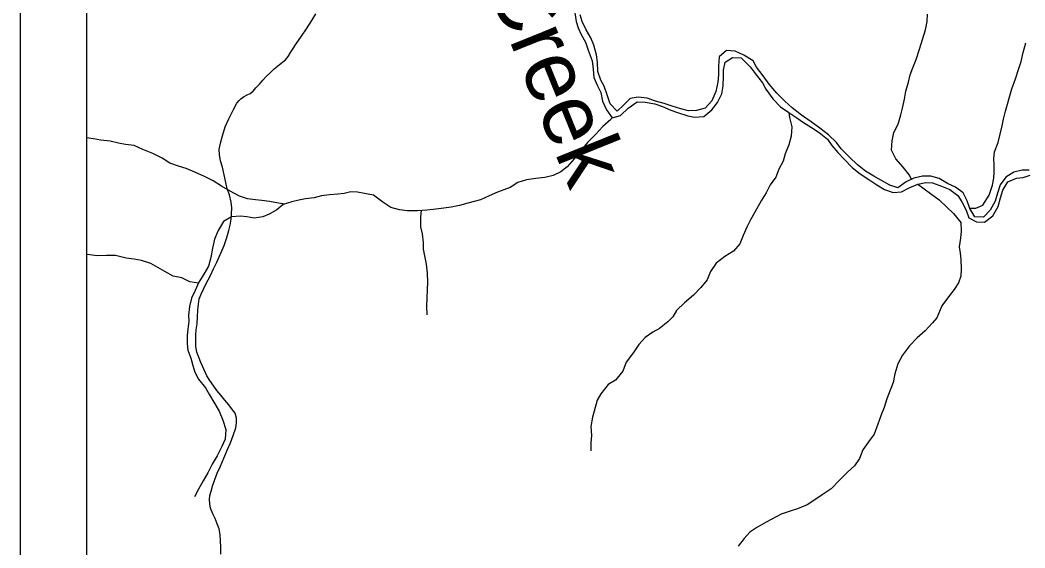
# Model space of a CAD drawing. Extents: x 0 to 34, y 0 to 22.
# Drawn here: x 2 to 3.511, y 16.547 to 17.341 of the extents above; entities that cross this region are included whole.
import ezdxf

# ---------------------------------------------------------------- set-up
doc = ezdxf.new("R2010")
doc.units = 0
for name, color, linetype in [('GM_X_Minor_River', 7, 'Continuous'), ('GM_X_Minor_River_Text', 7, 'Continuous'), ('GM_X_Township_Road', 7, 'Continuous'), ('GM_X_Unincorporated', 7, 'Continuous'), ('SH_Cut_Line', 7, 'Continuous'), ('SH_Data', 7, 'Continuous')]:
    doc.layers.add(name, color=color, linetype=linetype)

msp = doc.modelspace()

# ---------------------------------------------------------------- linework, layer by layer
at = {"layer": 'GM_X_Minor_River'}
for points in [[(2.834, 17.3523), (2.8362, 17.339), (2.8391, 17.3295), (2.8436, 17.3196), (2.8499, 17.3078), (2.854, 17.296), (2.8603, 17.2797), (2.8617, 17.2672), (2.8624, 17.255), (2.8683, 17.2421), (2.8732, 17.2322), (2.8757, 17.2193), (2.8817, 17.206), (2.8903, 17.1941), (2.9028, 17.1978), (2.9143, 17.2087), (2.9276, 17.2185), (2.9397, 17.218), (2.9544, 17.2152), (2.9661, 17.2114), (2.9786, 17.2056), (2.9884, 17.2021), (3.0039, 17.197), (3.0141, 17.1954), (3.0281, 17.1961), (3.0399, 17.2062), (3.0487, 17.2175), (3.0549, 17.2304), (3.0572, 17.2425), (3.0577, 17.2565), (3.0578, 17.266), (3.0601, 17.2777), (3.0712, 17.2852), (3.084, 17.2844), (3.0976, 17.271), (3.1051, 17.2611), (3.1163, 17.247), (3.1211, 17.2371), (3.1316, 17.2229), (3.1433, 17.2107), (3.1557, 17.2023)], [(3.2152, 17.1688), (3.2024, 17.1788), (3.1893, 17.1884), (3.1746, 17.198), (3.1607, 17.2094), (3.1498, 17.2194), (3.1378, 17.2312), (3.1261, 17.2446), (3.1171, 17.2572), (3.107, 17.2702), (3.1022, 17.28), (3.0882, 17.2885), (3.075, 17.2943), (3.0622, 17.2955), (3.0511, 17.2858), (3.0499, 17.2717), (3.0498, 17.2588), (3.0489, 17.2479), (3.0458, 17.2339), (3.04, 17.2199), (3.0301, 17.2086), (3.0172, 17.2053), (3.0047, 17.2046), (2.9934, 17.2077), (2.9805, 17.2116), (2.9684, 17.2159), (2.9552, 17.2194), (2.9428, 17.2237), (2.9295, 17.2253), (2.9174, 17.2231), (2.9071, 17.213), (2.8976, 17.2043), (2.8874, 17.2154), (2.8826, 17.2287), (2.8782, 17.2416), (2.8729, 17.2511), (2.8685, 17.2641), (2.8679, 17.2781), (2.8668, 17.2891), (2.8624, 17.3035), (2.8583, 17.3146), (2.8512, 17.3264), (2.8453, 17.3389), (2.8419, 17.3492)], [(3.3401, 17.1016), (3.337, 17.108), (3.3276, 17.1202), (3.3168, 17.1324), (3.3104, 17.1453), (3.3113, 17.1594), (3.3137, 17.1722), (3.3202, 17.1847), (3.3241, 17.1987), (3.3268, 17.2089), (3.3296, 17.2221), (3.3316, 17.2343), (3.3355, 17.2479), (3.3382, 17.2589), (3.3421, 17.2694), (3.3471, 17.2819), (3.3521, 17.2974), (3.3568, 17.3122), (3.3611, 17.3265), (3.3638, 17.339), (3.3643, 17.35)], [(3.4276, 17.0584), (3.4369, 17.0583), (3.4476, 17.0627), (3.4568, 17.0778), (3.4622, 17.0929), (3.4638, 17.1032), (3.4646, 17.113), (3.4643, 17.1233), (3.464, 17.1327), (3.4652, 17.143), (3.4703, 17.1573), (3.4734, 17.1695), (3.4765, 17.1823), (3.4785, 17.1922), (3.4816, 17.2043), (3.4847, 17.2149), (3.4882, 17.2273), (3.4913, 17.2379), (3.4968, 17.2531), (3.501, 17.2671), (3.5053, 17.2788), (3.508, 17.2924), (3.5123, 17.3072)], [(2.8898, 17.1949), (2.8884, 17.1915), (2.8762, 17.181), (2.8651, 17.1689), (2.8533, 17.1573), (2.8422, 17.1437), (2.833, 17.1324), (2.8223, 17.1203), (2.8128, 17.1128), (2.8014, 17.1076), (2.7889, 17.1043), (2.7756, 17.1029), (2.7612, 17.1007), (2.7483, 17.0967), (2.7369, 17.0895), (2.7274, 17.0858), (2.7179, 17.0825), (2.705, 17.0769), (2.6921, 17.0709), (2.6731, 17.0658), (2.6606, 17.0625), (2.6481, 17.0599), (2.6371, 17.0585), (2.6212, 17.0563), (2.6114, 17.0553), (2.5977, 17.0542), (2.5822, 17.0544), (2.5705, 17.0556), (2.5576, 17.0591), (2.5456, 17.0672), (2.5313, 17.0779), (2.5177, 17.0803), (2.5071, 17.0826), (2.4973, 17.0831), (2.4874, 17.0805), (2.4779, 17.0795), (2.4651, 17.0784), (2.4533, 17.0766), (2.4419, 17.0737), (2.4291, 17.0723), (2.4192, 17.0704), (2.4086, 17.0679), (2.3957, 17.0638), (2.3862, 17.0559), (2.3744, 17.0492), (2.3649, 17.0451), (2.352, 17.0433), (2.341, 17.0453), (2.3312, 17.0465), (2.3176, 17.0451), (2.3058, 17.038), (2.2977, 17.0248), (2.2923, 17.0115), (2.2892, 16.9983), (2.2868, 16.9839), (2.2833, 16.971), (2.2764, 16.9589), (2.2687, 16.9469), (2.2633, 16.9344), (2.2575, 16.9227), (2.2548, 16.9102), (2.2533, 16.8973)], [(3.1557, 17.2023), (3.1568, 17.1947), (3.1601, 17.1806), (3.1592, 17.1666), (3.1557, 17.1534), (3.1503, 17.1398), (3.1475, 17.1292), (3.1406, 17.1171), (3.136, 17.105), (3.1276, 17.0933), (3.1218, 17.0816), (3.1141, 17.0695), (3.1045, 17.0525), (3.098, 17.0408), (3.0926, 17.0295), (3.0872, 17.017), (3.0822, 17.0046), (3.0727, 16.9936), (3.0594, 16.9858), (3.0464, 16.9756), (3.038, 16.9632), (3.033, 16.9507), (3.0234, 16.9387), (3.0123, 16.9274), (2.999, 16.9161), (2.9868, 16.9041), (2.9815, 16.8946)], [(3.1557, 17.2023), (3.1677, 17.1942), (3.1779, 17.1873), (3.19, 17.1796), (3.2013, 17.172), (3.214, 17.162), (3.2204, 17.1525), (3.2294, 17.1422), (3.2392, 17.1319), (3.2508, 17.1193), (3.2632, 17.1097), (3.276, 17.1012), (3.2881, 17.0932), (3.2994, 17.0866), (3.3126, 17.082), (3.3251, 17.083), (3.3369, 17.089), (3.3498, 17.0942), (3.3619, 17.0968), (3.3717, 17.0963), (3.3853, 17.0913), (3.3978, 17.0863), (3.4098, 17.0774), (3.4158, 17.0679), (3.4225, 17.0553), (3.4266, 17.0436), (3.4379, 17.0378), (3.45, 17.0373), (3.4626, 17.0467), (3.4706, 17.061), (3.4741, 17.0739), (3.4776, 17.0856), (3.4849, 17.0977), (3.4982, 17.1033), (3.5081, 17.1043), (3.5187, 17.1077)], [(2.398, 17.0645), (2.3885, 17.0657), (2.3749, 17.0681), (2.3636, 17.0697), (2.3537, 17.0706), (2.342, 17.0722), (2.3299, 17.0761), (2.3156, 17.0841), (2.3028, 17.0914), (2.2904, 17.0995), (2.2772, 17.1057), (2.2628, 17.1126), (2.2496, 17.118), (2.2383, 17.1215), (2.2251, 17.1262), (2.2134, 17.1335), (2.1998, 17.1404), (2.1847, 17.1466), (2.1715, 17.1524), (2.1583, 17.154), (2.1481, 17.156), (2.1356, 17.1591), (2.1213, 17.1607), (2.1103, 17.1627), (2.1, 17.1643)], [(3.5169, 17.1153), (3.5066, 17.1157), (3.4941, 17.1124), (3.4823, 17.1049), (3.4735, 17.0936), (3.4693, 17.0808), (3.4658, 17.0687), (3.4585, 17.0554), (3.4486, 17.0449), (3.4353, 17.0454), (3.4278, 17.0576), (3.4238, 17.0694), (3.4178, 17.0815), (3.4065, 17.09), (3.3941, 17.0954), (3.3816, 17.1031), (3.3692, 17.1062), (3.3567, 17.1063), (3.3438, 17.1034), (3.332, 17.0978), (3.3195, 17.0891), (3.3074, 17.093), (3.2949, 17.1), (3.2836, 17.1065), (3.2712, 17.1142), (3.2588, 17.1234), (3.2471, 17.1348), (3.2344, 17.1474), (3.2276, 17.157), (3.2152, 17.1688)], [(3.3498, 17.0942), (3.369, 17.0804), (3.3818, 17.0708), (3.3934, 17.0597), (3.4036, 17.0502), (3.4144, 17.0368), (3.4151, 17.0236), (3.4139, 17.0133), (3.4119, 17.0001), (3.4133, 16.9906), (3.4144, 16.9811), (3.415, 16.9667), (3.4145, 16.9561), (3.4107, 16.9462), (3.4042, 16.9361), (3.3958, 16.9251), (3.3858, 16.9116), (3.3781, 16.8932)], [(2.603, 17.0546), (2.6018, 17.0455), (2.6021, 17.0303), (2.6046, 17.0197), (2.6061, 17.0068), (2.606, 16.9965), (2.6078, 16.9867), (2.6103, 16.9741), (2.6121, 16.9605), (2.6124, 16.9472), (2.6119, 16.9355), (2.6115, 16.9233), (2.611, 16.9108), (2.6116, 16.8979)], [(2.268, 16.9453), (2.2551, 16.9474), (2.243, 16.9535), (2.2302, 16.9559), (2.2174, 16.9628), (2.2072, 16.969), (2.1966, 16.9751), (2.1823, 16.9794), (2.1717, 16.9818), (2.1596, 16.983), (2.1434, 16.9873), (2.1301, 16.987), (2.1157, 16.9867), (2.1048, 16.988), (2.1, 16.9886)], [(2.2533, 16.8973), (2.2538, 16.8885), (2.2523, 16.8764), (2.2514, 16.8666), (2.251, 16.8544), (2.2524, 16.8449), (2.2565, 16.8324), (2.2595, 16.8218), (2.2628, 16.8115), (2.2684, 16.8008), (2.2789, 16.7879), (2.2849, 16.7776), (2.2913, 16.7666), (2.2995, 16.7529), (2.3047, 16.7396), (2.3092, 16.7251), (2.3083, 16.7107), (2.3034, 16.6997), (2.2961, 16.6858), (2.2888, 16.6733), (2.2823, 16.66), (2.2754, 16.6483), (2.2682, 16.6355), (2.262, 16.6241)], [(2.9815, 16.8946), (2.9738, 16.8872), (2.9613, 16.8771), (2.9514, 16.8718), (2.94, 16.8639), (2.9305, 16.8534), (2.9221, 16.8413), (2.9111, 16.8265), (2.9064, 16.8129), (2.8954, 16.7993), (2.8844, 16.7929), (2.873, 16.779), (2.8676, 16.7692), (2.8645, 16.7586), (2.8606, 16.7438), (2.8583, 16.7298), (2.859, 16.7161), (2.8581, 16.7051), (2.8581, 16.6934)], [(3.3781, 16.8932), (3.3716, 16.886), (3.361, 16.8739), (3.3488, 16.863), (3.337, 16.8513), (3.3267, 16.8373), (3.3198, 16.8241), (3.3152, 16.8093), (3.3125, 16.796), (3.3083, 16.7847), (3.3033, 16.7714), (3.299, 16.7586), (3.2948, 16.7472), (3.2894, 16.7332), (3.284, 16.7185), (3.2756, 16.7068), (3.2669, 16.6947), (3.2619, 16.6818), (3.2546, 16.6705), (3.244, 16.6611), (3.2318, 16.649), (3.2196, 16.6362), (3.2059, 16.6268), (3.1934, 16.6185), (3.1832, 16.6121), (3.1687, 16.6058), (3.1593, 16.6028), (3.1445, 16.5979), (3.1217, 16.5859), (3.1077, 16.5781), (3.0971, 16.5709), (3.0887, 16.5611), (3.0795, 16.5498)]]:
    msp.add_lwpolyline(points, dxfattribs=at)
at = {"layer": 'GM_X_Township_Road'}
msp.add_lwpolyline([(2.302, 16.5378), (2.3019, 16.5481), (2.3015, 16.5578), (2.3009, 16.5666), (2.2994, 16.5757), (2.2961, 16.5835), (2.2931, 16.5913), (2.2899, 16.5984), (2.2862, 16.6069), (2.2851, 16.6134), (2.2847, 16.6201), (2.2851, 16.6258), (2.2872, 16.6326), (2.2893, 16.6403), (2.2929, 16.6502), (2.2965, 16.6597), (2.3011, 16.67), (2.3062, 16.682), (2.3118, 16.6951), (2.3165, 16.7052), (2.3205, 16.7164), (2.3243, 16.728), (2.3255, 16.7351), (2.3253, 16.7423), (2.3236, 16.7498), (2.3194, 16.7549), (2.3137, 16.7623), (2.3079, 16.7694), (2.302, 16.777), (2.2959, 16.7842), (2.2914, 16.7903), (2.2855, 16.7991), (2.2809, 16.8061), (2.2765, 16.8151), (2.2718, 16.8259), (2.2691, 16.8326), (2.2659, 16.8415), (2.2643, 16.8503), (2.264, 16.8581), (2.2643, 16.8671), (2.2649, 16.8754), (2.266, 16.8842), (2.2666, 16.8949), (2.2674, 16.9048), (2.2681, 16.9139), (2.2693, 16.9217), (2.272, 16.9289), (2.2756, 16.9366), (2.2794, 16.9442), (2.2862, 16.9571), (2.2908, 16.967), (2.2956, 16.9769), (2.302, 16.9905), (2.3068, 17.0021), (2.3106, 17.0143), (2.3138, 17.0249), (2.3158, 17.0327), (2.3175, 17.0419), (2.318, 17.0493), (2.3182, 17.0588), (2.3175, 17.0674), (2.3146, 17.0781), (2.3114, 17.0876), (2.3078, 17.1041), (2.3041, 17.1198), (2.3013, 17.1297), (2.2996, 17.1388), (2.2992, 17.1468), (2.3011, 17.1559), (2.3041, 17.1672), (2.3083, 17.1805), (2.314, 17.1927), (2.3211, 17.2068), (2.326, 17.2163), (2.3293, 17.2205), (2.3321, 17.223), (2.3361, 17.226), (2.3415, 17.2287), (2.3458, 17.231), (2.3504, 17.2344), (2.3546, 17.2392), (2.3599, 17.2449), (2.3651, 17.2508), (2.3706, 17.2571), (2.3754, 17.2616), (2.3818, 17.2677), (2.387, 17.2719), (2.3925, 17.2765), (2.399, 17.2816), (2.403, 17.2864), (2.4066, 17.2923), (2.4098, 17.2972), (2.4152, 17.3054), (2.423, 17.3169), (2.4306, 17.3283), (2.4388, 17.3405), (2.4447, 17.3506)], dxfattribs=at)
at = {"layer": 'GM_X_Unincorporated'}
msp.add_lwpolyline([(2.2853, 20.9), (2.1, 20.9), (2.1, 14.1), (2.8399, 14.1), (2.9778, 14.1609), (3.8099, 14.5285), (4.2904, 14.7408), (4.3998, 14.7897), (4.802, 14.9692), (4.4847, 15.685), (4.2937, 16.1161), (4.0882, 16.6114), (3.972, 16.8916), (3.7367, 17.4136), (3.709, 17.484), (3.4011, 18.2653), (3.1249, 18.9173), (3.0781, 19.0279), (2.9956, 19.2227), (2.9553, 19.318), (2.7473, 19.8121), (2.418, 20.5866)], close=True, dxfattribs=at)
at = {"layer": 'SH_Cut_Line'}
msp.add_lwpolyline([(4.2937, 16.1161), (4.0882, 16.6114), (3.972, 16.8916), (3.7367, 17.4136), (3.709, 17.484), (3.4011, 18.2653), (3.4595, 19.1305), (3.4599, 19.1361), (3.5099, 19.8769), (3.5456, 20.4047), (3.5457, 20.4056), (3.5462, 20.4144), (3.5651, 20.6937), (3.8602, 20.6728), (4.3099, 20.6409), (6.6484, 20.4847), (6.6568, 20.5136), (6.769, 20.9), (2.1, 20.9), (2.1, 14.1)], dxfattribs=at)
at = {"layer": 'SH_Data'}
for p, q in [((2, 21), (2, 14)), ((2.1, 20.9), (2.1, 14.1))]:
    msp.add_line(p, q, dxfattribs=at)

# ---------------------------------------------------------------- texts
at = {"layer": 'GM_X_Minor_River_Text'}
msp.add_text('Creek', height=0.09469, rotation=292.0026, dxfattribs=at).set_placement((2.7004, 17.3972))

doc.saveas('drawing.dxf')
